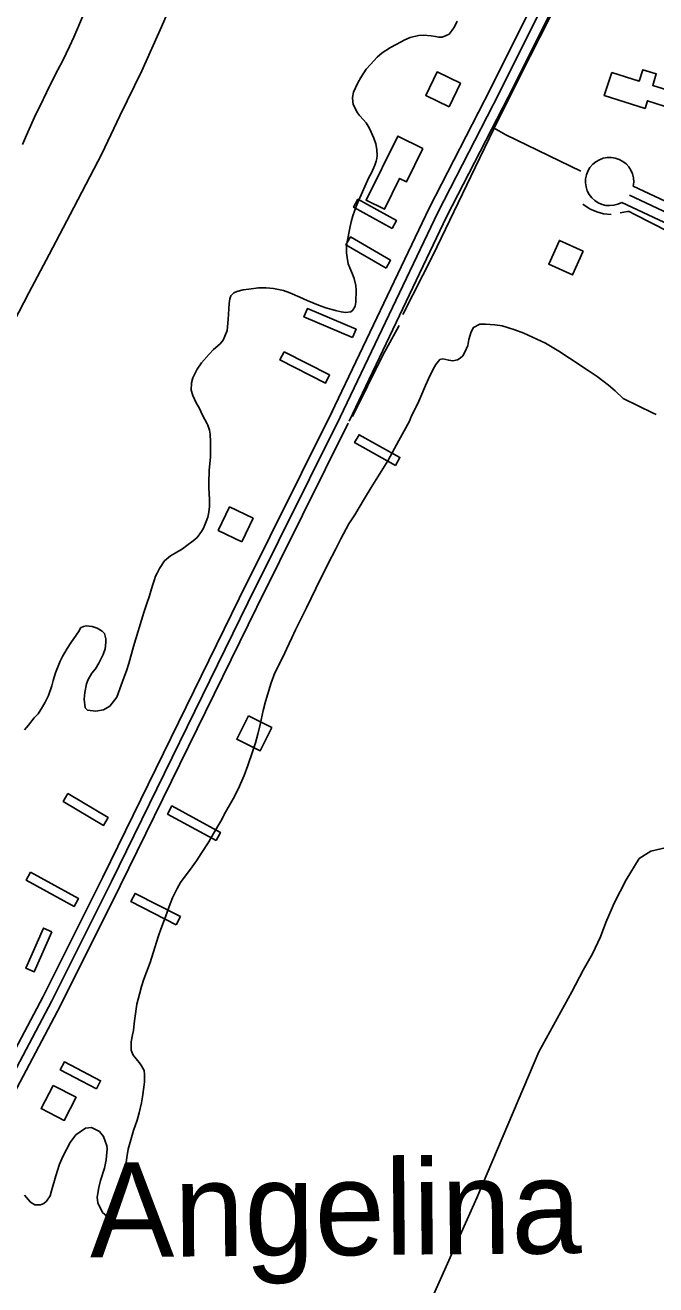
# Model space of a CAD drawing. Extents: x 3477039 to 3515015, y 546746 to 572297.
# Drawn here: x 3502750 to 3503718, y 567399 to 569331 of the extents above; entities that cross this region are included whole.
import ezdxf

# ---------------------------------------------------------------- set-up
doc = ezdxf.new("R2010")
doc.units = 0
for name, color, linetype in [('V-BLDG-OTLN', 7, 'Continuous'), ('V-ROAD-CNTR', 7, 'Continuous'), ('V-SITE-VEGE', 7, 'Continuous'), ('V-TOPO-GNAM-IDEN', 7, 'Continuous'), ('V-TOPO-SHOR', 7, 'Continuous')]:
    doc.layers.add(name, color=color, linetype=linetype)

msp = doc.modelspace()

# ---------------------------------------------------------------- linework, layer by layer
at = {"layer": 'V-BLDG-OTLN'}
for points in [[(3503400.8, 569206.3), (3503418.2, 569242.3), (3503382.2, 569259.7), (3503364.8, 569223.6)], [(3503650.2, 569259.1), (3503692.5, 569245.8), (3503698, 569263.2), (3503718.7, 569256.7), (3503713.2, 569239), (3503751.1, 569227), (3503743.6, 569203.4), (3503705.2, 569215.5), (3503701.5, 569203.7), (3503638.9, 569223.4)], [(3503360.5, 569142.2), (3503335.4, 569091.3), (3503324.8, 569096.5), (3503301.5, 569049.2), (3503273.4, 569063.1), (3503321.9, 569161.3)], [(3503313.1, 569019.7), (3503319.9, 569032), (3503260.9, 569064.6), (3503254.2, 569052.3)], [(3503304, 568958.9), (3503311, 568971), (3503249.6, 569006.6), (3503242.5, 568994.5)], [(3503606.5, 568985), (3503570.1, 569001.4), (3503553.6, 568965), (3503590.1, 568948.5)], [(3503252.4, 568852.4), (3503257.9, 568865.3), (3503183.4, 568896.9), (3503178, 568884)], [(3503147.5, 568830.5), (3503141.1, 568818.1), (3503211.1, 568782.5), (3503217.4, 568795)], [(3503318.4, 568656.3), (3503325.2, 568668.5), (3503262.6, 568703.4), (3503255.8, 568691.2)], [(3503082.5, 568539.2), (3503099.9, 568575.2), (3503063.8, 568592.6), (3503046.5, 568556.5)], [(3503092.7, 568272), (3503074.8, 568236.2), (3503110.6, 568218.3), (3503128.5, 568254.1)], [(3502815.8, 568153), (3502808.7, 568140.9), (3502870.4, 568104.1), (3502877.5, 568116.1)], [(3503043.2, 568081.1), (3503049.9, 568093.4), (3502975.4, 568133.9), (3502968.7, 568121.6)], [(3502758.4, 568032.5), (3502751.7, 568020.2), (3502825.2, 567979.7), (3502832, 567992)], [(3502982.1, 567951.7), (3502988.5, 567964.2), (3502918.8, 567999.7), (3502912.4, 567987.3)], [(3502791.1, 567940.9), (3502778.3, 567946.6), (3502751, 567885), (3502763.8, 567879.3)], [(3502859.6, 567700), (3502866, 567712.4), (3502810.5, 567741.4), (3502804, 567729)], [(3502792.9, 567705.4), (3502774.6, 567669.8), (3502810.2, 567651.6), (3502828.4, 567687.2)]]:
    msp.add_lwpolyline(points, close=True, dxfattribs=at)
at = {"layer": 'V-ROAD-CNTR'}
for points in [[(3503220.2, 568737), (3503370, 569050.9), (3503464.7, 569234.8), (3503603.9, 569514.1), (3503674.1, 569657.1)], [(3503233.7, 568730.5), (3503383.4, 569044.3), (3503478.1, 569228), (3503617.3, 569507.5), (3503687.6, 569650.5)], [(3503247.3, 568724.1), (3503396.9, 569037.6), (3503491.4, 569221.2), (3503630.8, 569500.8), (3503701, 569643.9)], [(3503683.3, 569084.6), (3504010.6, 568931), (3504419.1, 568726.3)], [(3503665.6, 569059.7), (3503997.6, 568904), (3504405.6, 568699.5)], [(3503677.4, 569070.7), (3504004.1, 568917.5), (3504412.3, 568712.9)], [(3501059.9, 564539.9), (3501126.4, 564665.8), (3501264.2, 564947.6), (3501468.4, 565371.7), (3501627.4, 565707.1), (3501716.4, 565887), (3501741.8, 565934), (3501759.2, 565960.5), (3501776, 565974.7), (3501796.7, 565991.7), (3501824, 566001.8), (3501851.5, 566021.8), (3501876.2, 566060.5), (3502035, 566369.6), (3502254.4, 566815), (3502448, 567220.2), (3502494.4, 567310.1), (3502610.1, 567525.4), (3502777.7, 567841.7), (3502869.4, 568024.9), (3503078.6, 568452), (3503221.8, 568740.2)], [(3501064.4, 564516.5), (3501064.4, 564516.4), (3501139.8, 564659), (3501277.7, 564941.1), (3501481.9, 565365.2), (3501640.9, 565700.6), (3501729.7, 565880.1), (3501754.7, 565926.3), (3501770.5, 565950.5), (3501785.6, 565963.2), (3501804.3, 565978.5), (3501831.1, 565988.5), (3501862.6, 566011.4), (3501889.2, 566053), (3502048.4, 566362.8), (3502267.9, 566808.5), (3502461.5, 567213.5), (3502507.7, 567303.1), (3502623.3, 567518.3), (3502791, 567834.8), (3502882.8, 568018.3), (3503092, 568445.3), (3503233.7, 568730.5)], [(3501083.3, 564520), (3501153.2, 564652.2), (3501291.2, 564934.5), (3501495.5, 565358.8), (3501654.4, 565694.1), (3501743, 565873.2), (3501767.6, 565918.6), (3501781.9, 565940.4), (3501795.2, 565951.7), (3501811.8, 565965.3), (3501838.3, 565975.2), (3501873.7, 566000.9), (3501902.3, 566045.5), (3502061.8, 566356.1), (3502281.4, 566801.9), (3502474.9, 567206.8), (3502521, 567296.1), (3502636.5, 567511.3), (3502804.4, 567827.9), (3502896.2, 568011.6), (3503105.5, 568438.7), (3503245.7, 568720.9)]]:
    msp.add_lwpolyline(points, dxfattribs=at)
msp.add_arc((3503647, 569091.7), 37, 348.8376, 300.1609, dxfattribs=at)
at = {"layer": 'V-SITE-VEGE'}
for p, q in [((3502825, 569313.2), (3502841.4, 569351.4)), ((3503413.2, 569337.6), (3503408.8, 569328.7)), ((3502818, 569298.9), (3502825, 569313.2)), ((3503341.1, 569312.7), (3503332.8, 569308.8)), ((3503353.8, 569315.5), (3503341.1, 569312.7)), ((3503361.5, 569316.1), (3503353.8, 569315.5)), ((3503373, 569315), (3503361.5, 569316.1)), ((3503379.7, 569314.1), (3503373, 569315)), ((3503385.2, 569313.3), (3503379.7, 569314.1)), ((3503389.9, 569313.2), (3503385.2, 569313.3)), ((3503396.4, 569315.4), (3503389.9, 569313.2)), ((3503400.7, 569317.8), (3503396.4, 569315.4)), ((3503405.5, 569323.7), (3503400.7, 569317.8)), ((3503408.8, 569328.7), (3503405.5, 569323.7)), ((3502808, 569277.1), (3502818, 569298.9)), ((3503310.7, 569297.4), (3503297.9, 569289.3)), ((3503319.5, 569302), (3503310.7, 569297.4)), ((3503332.8, 569308.8), (3503319.5, 569302)), ((3502800.4, 569263), (3502808, 569277.1)), ((3503280, 569271.4), (3503273.6, 569263.8)), ((3503290.3, 569282.2), (3503280, 569271.4)), ((3503297.9, 569289.3), (3503290.3, 569282.2)), ((3502789.6, 569242.2), (3502800.4, 569263)), ((3503273.6, 569263.8), (3503265.3, 569251.2)), ((3502782.7, 569228.1), (3502789.6, 569242.2)), ((3503257.1, 569235.6), (3503254, 569228.9)), ((3503260.7, 569242.8), (3503257.1, 569235.6)), ((3503265.3, 569251.2), (3503260.7, 569242.8)), ((3502773, 569207.8), (3502782.7, 569228.1)), ((3503254, 569228.9), (3503252.6, 569220.5)), ((3503252.6, 569220.5), (3503252.8, 569214)), ((3503252.8, 569214), (3503253.7, 569210.5)), ((3502752.2, 569162.8), (3502766.6, 569195.2)), ((3502766.6, 569195.2), (3502773, 569207.8)), ((3503253.7, 569210.5), (3503255.4, 569205.7)), ((3503255.4, 569205.7), (3503260, 569197.2)), ((3503260, 569197.2), (3503263.2, 569192.9)), ((3503263.2, 569192.9), (3503269.4, 569186.3)), ((3503269.4, 569186.3), (3503273.3, 569181.8)), ((3503273.3, 569181.8), (3503277.9, 569174)), ((3502746.2, 569148.6), (3502752.2, 569162.8)), ((3503277.9, 569174), (3503281.1, 569167.5)), ((3503281.1, 569167.5), (3503285.2, 569158)), ((3503285.2, 569158), (3503288.3, 569149.5)), ((3503288.3, 569149.5), (3503289.9, 569141)), ((3503289.9, 569141), (3503290.5, 569131.3)), ((3503288.9, 569123.1), (3503286.8, 569116.6)), ((3503290, 569127), (3503288.9, 569123.1)), ((3503290.5, 569131.3), (3503290, 569127)), ((3503277.6, 569097.6), (3503261.7, 569062.2)), ((3503281.7, 569105.2), (3503277.6, 569097.6)), ((3503286.8, 569116.6), (3503281.7, 569105.2)), ((3503261.7, 569062.2), (3503258.1, 569053.2)), ((3503258.1, 569053.2), (3503252.9, 569038.9)), ((3503248.2, 569020.2), (3503244.4, 568999.1)), ((3503250.3, 569029.7), (3503248.2, 569020.2)), ((3503252.9, 569038.9), (3503250.3, 569029.7)), ((3503243.5, 568992.7), (3503243.4, 568982.2)), ((3503243.4, 568982.2), (3503244.1, 568975.2)), ((3503244.4, 568999.1), (3503243.5, 568992.7)), ((3503244.1, 568975.2), (3503245.9, 568965.5)), ((3503245.9, 568965.5), (3503248.3, 568959.2)), ((3503248.3, 568959.2), (3503252.4, 568949.7)), ((3503252.4, 568949.7), (3503255.1, 568942.9)), ((3503255.1, 568942.9), (3503257.4, 568932.4)), ((3503084.7, 568925.6), (3503075.2, 568923.2)), ((3503093.2, 568926.7), (3503084.7, 568925.6)), ((3503108.4, 568928.5), (3503093.2, 568926.7)), ((3503120.1, 568928.6), (3503108.4, 568928.5)), ((3503131.3, 568927.7), (3503120.1, 568928.6)), ((3503146.5, 568924.7), (3503131.3, 568927.7)), ((3503156.1, 568921.1), (3503146.5, 568924.7)), ((3503257.4, 568932.4), (3503258.1, 568925.2)), ((3503258.1, 568925.2), (3503257.8, 568906.5)), ((3503063, 568904.7), (3503061.7, 568879.8)), ((3503064.1, 568911.7), (3503063, 568904.7)), ((3503065.9, 568916.6), (3503064.1, 568911.7)), ((3503070.2, 568921), (3503065.9, 568916.6)), ((3503075.2, 568923.2), (3503070.2, 568921)), ((3503171.5, 568914.4), (3503156.1, 568921.1)), ((3503183.1, 568909), (3503171.5, 568914.4)), ((3503200.2, 568902.1), (3503183.1, 568909)), ((3503257.8, 568906.5), (3503256.7, 568900.3)), ((3503211.6, 568898.2), (3503200.2, 568902.1)), ((3503226.3, 568893.8), (3503211.6, 568898.2)), ((3503234.9, 568891.9), (3503226.3, 568893.8)), ((3503242.2, 568891), (3503234.9, 568891.9)), ((3503249.9, 568891.7), (3503242.2, 568891)), ((3503253.2, 568894.4), (3503249.9, 568891.7)), ((3503256.7, 568900.3), (3503253.2, 568894.4)), ((3503061.7, 568879.8), (3503059.9, 568863.1)), ((3503053.8, 568848.5), (3503049.4, 568842.6)), ((3503056.6, 568854.5), (3503053.8, 568848.5)), ((3503059.9, 568863.1), (3503056.6, 568854.5)), ((3503039.4, 568833.8), (3503032.3, 568826.7)), ((3503049.4, 568842.6), (3503039.4, 568833.8)), ((3503020.9, 568813.6), (3503014.3, 568804)), ((3503032.3, 568826.7), (3503020.9, 568813.6)), ((3503007.6, 568790.6), (3503005.3, 568782.9)), ((3503014.3, 568804), (3503007.6, 568790.6)), ((3503005.3, 568782.9), (3503005.1, 568771.7)), ((3503005.1, 568771.7), (3503007.5, 568763.7)), ((3503007.5, 568763.7), (3503012.6, 568752.2)), ((3503012.6, 568752.2), (3503017.2, 568744.4)), ((3503017.2, 568744.4), (3503022.5, 568733.4)), ((3503022.5, 568733.4), (3503029.3, 568719.8)), ((3503029.3, 568719.8), (3503030.6, 568717.8)), ((3503030.6, 568717.8), (3503032.9, 568710.3)), ((3503032.9, 568710.3), (3503033.9, 568704.3)), ((3503033.9, 568704.3), (3503034.7, 568692.4)), ((3503034.7, 568692.4), (3503034.8, 568683.4)), ((3503034.8, 568683.4), (3503034.4, 568669.4)), ((3503034.4, 568669.4), (3503032.3, 568648.3)), ((3503032.3, 568648.3), (3503032.1, 568629.4)), ((3503032.1, 568629.4), (3503032.2, 568622.1)), ((3503032.2, 568622.1), (3503033.2, 568604.2)), ((3503033.2, 568604.2), (3503033.1, 568593)), ((3503030.4, 568577.1), (3503028, 568570.1)), ((3503032.2, 568584.5), (3503030.4, 568577.1)), ((3503033.1, 568593), (3503032.2, 568584.5)), ((3503023.7, 568560.2), (3503020.6, 568554.8)), ((3503028, 568570.1), (3503023.7, 568560.2)), ((3503008.2, 568540.8), (3502998.4, 568533.2)), ((3503014, 568545.9), (3503008.2, 568540.8)), ((3503020.6, 568554.8), (3503014, 568545.9)), ((3502980.3, 568521.7), (3502973, 568517.6)), ((3502991.4, 568528.3), (3502980.3, 568521.7)), ((3502998.4, 568533.2), (3502991.4, 568528.3)), ((3502964.2, 568509.7), (3502956.3, 568498.1)), ((3502973, 568517.6), (3502964.2, 568509.7)), ((3502948.6, 568481.3), (3502946, 568473.6)), ((3502950.4, 568486.3), (3502948.6, 568481.3)), ((3502952.7, 568491.2), (3502950.4, 568486.3)), ((3502956.3, 568498.1), (3502952.7, 568491.2)), ((3502944.2, 568466.9), (3502940.3, 568454.8)), ((3502946, 568473.6), (3502944.2, 568466.9)), ((3502937.2, 568446.1), (3502932.2, 568430.5)), ((3502940.3, 568454.8), (3502937.2, 568446.1)), ((3502932.2, 568430.5), (3502916.3, 568378.6)), ((3502833, 568402.7), (3502828.6, 568396)), ((3502835, 568406.9), (3502833, 568402.7)), ((3502839.5, 568409.3), (3502835, 568406.9)), ((3502843.8, 568410.2), (3502839.5, 568409.3)), ((3502853.2, 568409.4), (3502843.8, 568410.2)), ((3502860.7, 568406.8), (3502853.2, 568409.4)), ((3502868.3, 568402.2), (3502860.7, 568406.8)), ((3502871.8, 568398.2), (3502868.3, 568402.2)), ((3502820, 568384.2), (3502814.7, 568375.5)), ((3502828.6, 568396), (3502820, 568384.2)), ((3502874.1, 568390.2), (3502871.8, 568398.2)), ((3502872.9, 568374.7), (3502874.1, 568384.4)), ((3502874.1, 568384.4), (3502874.1, 568390.2)), ((3502807.3, 568363.2), (3502803.7, 568356.2)), ((3502814.7, 568375.5), (3502807.3, 568363.2)), ((3502863.2, 568352.9), (3502870.1, 568366.3)), ((3502870.1, 568366.3), (3502872.9, 568374.7)), ((3502916.3, 568378.6), (3502909, 568352.3)), ((3502799.8, 568345.8), (3502796.5, 568338.2)), ((3502803.7, 568356.2), (3502799.8, 568345.8)), ((3502852.7, 568337.6), (3502858.1, 568344.5)), ((3502858.1, 568344.5), (3502863.2, 568352.9)), ((3502909, 568352.3), (3502905.6, 568341.4)), ((3502793.1, 568326.3), (3502791, 568318.3)), ((3502796.5, 568338.2), (3502793.1, 568326.3)), ((3502844.3, 568321.1), (3502846.9, 568327.8)), ((3502846.9, 568327.8), (3502852.7, 568337.6)), ((3502901.5, 568330.5), (3502897.6, 568319.1)), ((3502905.6, 568341.4), (3502901.5, 568330.5)), ((3502791, 568318.3), (3502785.8, 568303.4)), ((3502840.7, 568297.9), (3502841.6, 568308.1)), ((3502841.6, 568308.1), (3502844.3, 568321.1)), ((3502897.6, 568319.1), (3502890.6, 568301)), ((3502776.6, 568286.1), (3502769.9, 568275.2)), ((3502780.7, 568293.3), (3502776.6, 568286.1)), ((3502785.8, 568303.4), (3502780.7, 568293.3)), ((3502842.1, 568284.5), (3502840.7, 568297.9)), ((3502880.2, 568287.2), (3502870.2, 568281.6)), ((3502890.6, 568301), (3502880.2, 568287.2)), ((3502764.1, 568268.9), (3502755.5, 568258)), ((3502769.9, 568275.2), (3502764.1, 568268.9)), ((3502846, 568280.7), (3502842.1, 568284.5)), ((3502858.7, 568279.3), (3502846, 568280.7)), ((3502870.2, 568281.6), (3502858.7, 568279.3)), ((3502755.5, 568258), (3502749.4, 568250.6))]:
    msp.add_line(p, q, dxfattribs=at)
for points in [[(3502928.7, 567678.5), (3502930.3, 567687.9), (3502932.5, 567702.4), (3502933.4, 567710.8), (3502933.5, 567722), (3502932.6, 567728), (3502928.7, 567735.5), (3502925.8, 567740.1), (3502922.6, 567743.3), (3502918.4, 567748.4), (3502916, 567751.9), (3502912.9, 567759.4), (3502912.7, 567765.6), (3502913, 567772.4), (3502914.7, 567783.1), (3502916.3, 567789.5), (3502917.6, 567800.2), (3502918.5, 567807.9), (3502921.5, 567829.8), (3502925.5, 567845.4), (3502928.6, 567856.8), (3502932.3, 567868.3), (3502941.8, 567893.8), (3502946.8, 567908.9), (3502954.9, 567934.7), (3502958.5, 567945.1), (3502964.2, 567959.7), (3502972.5, 567983.8), (3502976.3, 567993.2), (3502983.2, 568007.1), (3502988.6, 568016.4), (3502995.5, 568026.1), (3503002.3, 568034.9), (3503013, 568049.7), (3503020.3, 568061.1), (3503031.8, 568079.1), (3503039, 568091.7), (3503050.2, 568110.8), (3503057.8, 568124.4), (3503069.3, 568145.1), (3503077, 568159.5), (3503086.2, 568180.5), (3503091.9, 568195.9), (3503099.2, 568217), (3503103.6, 568230.8), (3503107.3, 568244.2), (3503111, 568259.1), (3503115.5, 568280.5), (3503118.9, 568293.9), (3503127.8, 568322.9), (3503133.5, 568338.3), (3503146.3, 568363.3), (3503151.4, 568374.4), (3503159.6, 568391.7), (3503165, 568403.9), (3503174.5, 568423.7), (3503181.9, 568437.8), (3503196.3, 568467.5), (3503215.2, 568505.6), (3503226.7, 568528.1), (3503234.4, 568543.4), (3503246.9, 568566.4), (3503255.9, 568580.7), (3503271.1, 568605.7), (3503281.1, 568622.2), (3503296.6, 568646.7), (3503306.8, 568663.2), (3503323.7, 568694.6), (3503339.8, 568724.3), (3503342.9, 568732.2), (3503352.6, 568751.3), (3503357.5, 568762.2), (3503364.7, 568778.8), (3503369.1, 568789.2), (3503376.2, 568803.8), (3503380.6, 568811.2), (3503386.6, 568818.6), (3503390.9, 568819.5), (3503400.1, 568817.6), (3503406.5, 568816.8), (3503413.5, 568818.2), (3503417.8, 568820.6), (3503421.6, 568824.3), (3503424.9, 568830), (3503429.3, 568840.4), (3503431.2, 568849.4), (3503434.6, 568861.3), (3503438.1, 568867.9), (3503447.7, 568873), (3503456.6, 568872.9), (3503471.1, 568871.7), (3503482.2, 568870.1), (3503501.6, 568864.1), (3503515.2, 568859.2), (3503548.9, 568843.8), (3503569.2, 568831.5), (3503585.4, 568820.8), (3503614.1, 568801.8), (3503627.7, 568792.4), (3503645.2, 568779.2), (3503655.3, 568770.8)], [(3503655.3, 568770.8), (3503667.8, 568758.9), (3503713.8, 568736.6), (3503718.3, 568734.1)], [(3502749.2, 567537), (3502758.5, 567526.1), (3502764.9, 567522.3), (3502773.6, 567522.2), (3502778.9, 567524.4), (3502782.9, 567527.8), (3502788.3, 567536.2), (3502790.8, 567543.6), (3502797.4, 567566.7), (3502802.9, 567584.3), (3502808.5, 567597.4), (3502819, 567617.7), (3502827.9, 567629.3), (3502842.7, 567639.8), (3502852, 567640.7), (3502864.3, 567634.5), (3502870.2, 567627), (3502875.5, 567612.7), (3502875.9, 567608), (3502874.7, 567591.1), (3502872, 567578.6), (3502866, 567559.5), (3502863.2, 567548.6), (3502860.7, 567533.7), (3502861.6, 567525), (3502868.6, 567510.4), (3502875.3, 567504.6), (3502892.1, 567513.6), (3502894.1, 567518.1), (3502897.8, 567535.2), (3502899.7, 567547.1), (3502901.4, 567560.1), (3502906.1, 567594.6), (3502908.3, 567607.5), (3502913.3, 567625.4), (3502916.2, 567636.3), (3502922.1, 567651.9), (3502925, 567663.1), (3502928.7, 567678.5)]]:
    msp.add_lwpolyline(points, dxfattribs=at)
at = {"layer": 'V-TOPO-SHOR'}
for points in [[(3503477.5, 570423.3), (3503449.6, 570359.2), (3503421.3, 570303.1), (3503384, 570222.1), (3503340.3, 570131.4), (3503302.1, 570048.9), (3503257.7, 569964.1), (3503221.9, 569890.1), (3503181.8, 569804.4), (3503137.4, 569717.3), (3503097.2, 569630.1), (3503054.3, 569540.6), (3503006.7, 569439.1), (3502959.4, 569329), (3502929.1, 569261.2), (3502895.3, 569192.6), (3502867.8, 569134.1), (3502824.9, 569052), (3502787.2, 568979.6), (3502755.8, 568920.7), (3502717.2, 568846.7)], [(3503329.5, 568887.5), (3503375.6, 568978.3), (3503440.5, 569113.3), (3503470.1, 569173.3), (3503510.4, 569255), (3503599.8, 569431.2), (3503699.6, 569628.1), (3503707.4, 569640.4)], [(3503602.8, 569107.4), (3503487.9, 569163.3), (3503470.1, 569173.3)], [(3503649.4, 569040.9), (3503637.7, 569042.3), (3503627.3, 569045.1), (3503623.9, 569046.5), (3503617, 569049.3), (3503606, 569057)], [(3503791.3, 568987.6), (3503684.6, 569041.4), (3503677, 569045.5), (3503674.3, 569045.6), (3503663.2, 569043.6)], [(3503252.6, 568731.2), (3503298.7, 568824.2), (3503323.9, 568871)], [(3503538.5, 567756.6), (3503589.3, 567848.9), (3503606.2, 567881.9), (3503620.7, 567907), (3503632.9, 567933), (3503641.2, 567955.1), (3503654.2, 567985), (3503672.3, 568020.6), (3503692.3, 568053.2), (3503710.3, 568064.7), (3503741, 568071.9)], [(3503355.3, 567336.1), (3503443.3, 567532.8), (3503538.5, 567756.6)]]:
    msp.add_lwpolyline(points, dxfattribs=at)

# ---------------------------------------------------------------- texts
at = {"layer": 'V-TOPO-GNAM-IDEN'}
msp.add_text('Angelina', height=145, rotation=0.4893, dxfattribs=at).set_placement((3502849.8, 567441.6))

doc.saveas('drawing.dxf')
